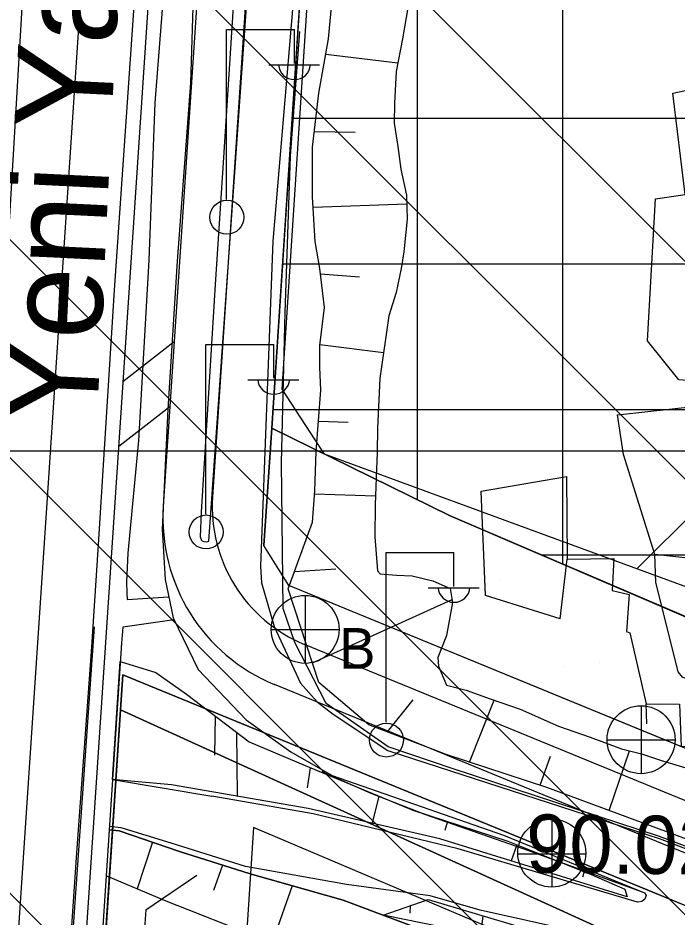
# Model space of a CAD drawing. Extents: x 417995 to 421451, y 4454518 to 4458015.
# Drawn here: x 420337.6 to 420405.5, y 4456858.9 to 4456951.5 of the extents above; entities that cross this region are included whole.
import ezdxf

# ---------------------------------------------------------------- set-up
doc = ezdxf.new("R2010")
doc.units = 0
for name, color, linetype in [('ADAKENARI', 7, 'Continuous'), ('Hid_Dere_Sulu_Yat_Gen', 7, 'Continuous'), ('KALDIRIM_FAT', 7, 'Continuous'), ('PL_AYA_PARK_DINLENME', 7, 'Continuous'), ('PL_K_K_D_K_C_A', 7, 'Continuous'), ('PL_TA_K_DERE', 7, 'Continuous'), ('PL_TİCARET', 7, 'Continuous'), ('S_Elektrik_Diregi', 7, 'Continuous'), ('S_Rogar_Kapagi', 7, 'Continuous'), ('S_Rogar_Kapagi_Buski', 7, 'Continuous'), ('Sev_Sevalti', 7, 'Continuous'), ('Sev_Sevustu', 7, 'Continuous'), ('Sev_Tarama', 7, 'Continuous'), ('Sinir_Cit_bir_taraf', 7, 'Continuous'), ('Sinir_Duvar_tek_tarafa_ait', 7, 'Continuous'), ('Sinir_Ist_Duvari', 7, 'Continuous'), ('Sinir_Parmaklik_bir_taraf', 7, 'Continuous'), ('Sinir_Tel_bir_taraf', 7, 'Continuous'), ('SN_TR_SIVILASMA', 7, 'Continuous'), ('SN_TR_TASKIN', 7, 'Continuous'), ('TR_KONUTDISIKCA', 7, 'Continuous'), ('TRFAT_PARKALANI', 7, 'Continuous'), ('TRFAT_TİCARET', 7, 'Continuous'), ('Y_Cadde_Yol', 7, 'Continuous'), ('Y_Yol_Kotu', 7, 'Continuous'), ('Yol_Kaldirim_kenari_bordurtasi', 7, 'Continuous'), ('Yol_Kop_Viyaduk', 7, 'Continuous'), ('Yol_Sose', 7, 'Continuous')]:
    doc.layers.add(name, color=color, linetype=linetype)

msp = doc.modelspace()

# ---------------------------------------------------------------- linework, layer by layer
at = {"layer": 'ADAKENARI'}
for p, q in [((420363.729, 4456909.226), (420367.595, 4456968.085)), ((420363.729, 4456909.226), (420362.904, 4456897.156)), ((420382.122, 4456900.216), (420363.729, 4456909.226)), ((420408.294, 4456888.983), (420382.122, 4456900.216)), ((420365.474, 4456893.024), (420362.904, 4456897.156)), ((420413.843, 4456873.171), (420365.474, 4456893.024)), ((420348.388, 4456883.823), (420348.148, 4456880.222)), ((420403.736, 4456861.105), (420348.388, 4456883.823)), ((420348.148, 4456880.222), (420343.747, 4456814.103)), ((420452.948, 4456832.51), (420348.148, 4456880.222)), ((420350.746, 4456859.605), (420355.989, 4456863.192)), ((420434.913, 4456848.308), (420403.736, 4456861.105)), ((420350.746, 4456859.605), (420348.779, 4456829.327))]:
    msp.add_line(p, q, dxfattribs=at)
at = {"layer": 'Hid_Dere_Sulu_Yat_Gen'}
msp.add_lwpolyline([(420553.89, 4456882.947), (420524.346, 4456863.85), (420500.525, 4456849.517), (420484.951, 4456840.47), (420476.531, 4456836.968), (420463.864, 4456833.183), (420450.646, 4456831.57), (420438.566, 4456831.344), (420426.726, 4456832.979), (420411.738, 4456837.117), (420392.949, 4456844.284), (420372.531, 4456852.73), (420352.681, 4456860.567), (420346.665, 4456863.097)], dxfattribs=at)
at = {"layer": 'KALDIRIM_FAT'}
for p, q in [((420370.124, 4457345.917), (420299.038, 4456277.891)), ((420377.108, 4457345.448), (420312.526, 4456375.14)), ((420382.097, 4457345.113), (420352.552, 4456901.212)), ((420387.086, 4457344.778), (420357.625, 4456902.155)), ((420348.396, 4456914.061), (420353.679, 4456918.155)), ((420347.952, 4456907.392), (420353.235, 4456911.486)), ((420409.739, 4456869.45), (420367.103, 4456886.95)), ((420404.004, 4456866.4), (420364.023, 4456882.81)), ((420436.812, 4456852.933), (420404.004, 4456866.4))]:
    msp.add_line(p, q, dxfattribs=at)
for centre, radius in [((420372.926, 4456901.136), 15.334), ((420371.07, 4456899.979), 18.559)]:
    msp.add_arc(centre, radius, 176.19209, 247.68394, dxfattribs=at)
at = {"layer": 'PL_AYA_PARK_DINLENME'}
msp.add_lwpolyline([(420553.137, 4456904.063), (420516.113, 4456881.288), (420459.563, 4456846.501), (420453.971, 4456843.061), (420425.802, 4456840.945), (420361.858, 4456868.093), (420361.067, 4456855.946), (420368.763, 4456852.38), (420381.821, 4456853.567), (420388.943, 4456846.444), (420391.317, 4456839.915), (420412.553, 4456824.242), (420415.474, 4456822.316), (420418.581, 4456820.709), (420421.841, 4456819.44), (420425.217, 4456818.522), (420428.671, 4456817.965), (420432.165, 4456817.777), (420435.658, 4456817.959), (420439.113, 4456818.508), (420442.491, 4456819.42), (420445.754, 4456820.683), (420448.865, 4456822.283), (420630.947, 4456928.498)], dxfattribs=at)
for points in [[(420417.035, 4456885.659), (420481.909, 4456866.172), (420479.176, 4456864.622), (420475.612, 4456862.81), (420471.899, 4456861.327), (420468.067, 4456860.186), (420464.148, 4456859.396), (420460.173, 4456858.963), (420456.176, 4456858.892), (420452.188, 4456859.182), (420448.243, 4456859.831), (420444.373, 4456860.835), (420440.609, 4456862.184), (420413.843, 4456873.171), (420365.474, 4456893.024), (420362.904, 4456897.156), (420363.729, 4456909.226), (420382.122, 4456900.216), (420408.294, 4456888.983)], [(420452.948, 4456832.51), (420348.148, 4456880.222), (420348.388, 4456883.823), (420403.736, 4456861.105), (420434.913, 4456848.308), (420439.49, 4456846.646), (420444.188, 4456845.365), (420448.975, 4456844.476), (420453.819, 4456843.983), (420458.687, 4456843.889), (420463.546, 4456844.197), (420468.364, 4456844.902), (420473.107, 4456846.001), (420477.744, 4456847.487), (420482.243, 4456849.348), (420486.574, 4456851.573)]]:
    msp.add_lwpolyline(points, close=True, dxfattribs=at)
at = {"layer": 'PL_K_K_D_K_C_A'}
msp.add_lwpolyline([(420581.229, 4457039.115), (420626.236, 4456963.119), (420522.274, 4456899.166), (420519.766, 4456897.722), (420517.18, 4456896.426), (420514.523, 4456895.281), (420511.804, 4456894.292), (420509.032, 4456893.461), (420506.217, 4456892.793), (420503.368, 4456892.288), (420500.494, 4456891.949), (420441.512, 4456886.716), (420437.889, 4456886.495), (420434.26, 4456886.473), (420430.635, 4456886.651), (420427.025, 4456887.028), (420423.441, 4456887.603), (420419.895, 4456888.374), (420416.396, 4456889.338), (420412.955, 4456890.494), (420369.168, 4456906.552), (420364.799, 4456913.263), (420392.991, 4457346.269)], dxfattribs=at)
at = {"layer": 'PL_TA_K_DERE'}
msp.add_lwpolyline([(420859.034, 4456525.74), (420905.427, 4456453.119), (420983.888, 4456314.841), (420929.964, 4456284.244), (420852.304, 4456421.109), (420808.535, 4456489.624), (420758.351, 4456552.552), (420701.864, 4456609.89), (420639.693, 4456661.01), (420572.513, 4456705.355), (420500.975, 4456742.521), (420343.747, 4456814.103), (420348.148, 4456880.222), (420452.948, 4456832.51), (420528.13, 4456798.281), (420603.968, 4456758.881), (420676.56, 4456710.964), (420743.751, 4456655.717), (420804.798, 4456593.749)], close=True, dxfattribs=at)
at = {"layer": 'PL_TİCARET'}
msp.add_lwpolyline([(420380, 4457156.74), (420378.744, 4457137.644), (420375.55, 4457089.06), (420372.29, 4457039.592), (420367.595, 4456968.085), (420363.729, 4456909.226), (420382.122, 4456900.216), (420408.294, 4456888.983), (420417.035, 4456885.659), (420481.909, 4456866.172), (420546.576, 4456902.834), (420552.629, 4456907.071), (420540.504, 4457053.984), (420497.712, 4457048.821), (420443.25, 4457042.25), (420445.003, 4457057.772), (420447.021, 4457091.146), (420449.659, 4457134.767), (420450.951, 4457156.137)], dxfattribs=at)
at = {"layer": 'S_Elektrik_Diregi'}
for p, q in [((420359.069, 4456932.801), (420359.069, 4456950.301)), ((420359.069, 4456950.301), (420366.069, 4456950.301)), ((420366.069, 4456946.801), (420366.069, 4456950.301)), ((420363.409, 4456946.661), (420368.659, 4456946.661)), ((420356.929, 4456900.375), (420356.929, 4456917.875)), ((420356.929, 4456917.875), (420363.929, 4456917.875)), ((420363.929, 4456914.375), (420363.929, 4456917.875)), ((420361.269, 4456914.235), (420366.519, 4456914.235)), ((420375.499, 4456878.937), (420375.499, 4456896.437)), ((420375.499, 4456896.437), (420382.499, 4456896.437)), ((420382.499, 4456892.937), (420382.499, 4456896.437)), ((420379.839, 4456892.797), (420385.089, 4456892.797))]:
    msp.add_line(p, q, dxfattribs=at)
for centre in [(420359.105, 4456930.966), (420356.965, 4456898.54), (420375.535, 4456877.102)]:
    msp.add_circle(centre, 1.75, dxfattribs=at)
for centre in [(420366.069, 4456946.814), (420363.93, 4456914.388), (420382.5, 4456892.95)]:
    msp.add_arc(centre, 1.658, 184.83843, 355.14641, dxfattribs=at)
at = {"layer": 'S_Rogar_Kapagi'}
for p, q in [((420392.634, 4456861.926), (420392.634, 4456868.926)), ((420389.064, 4456865.391), (420396.064, 4456865.391))]:
    msp.add_line(p, q, dxfattribs=at)
msp.add_circle((420392.581, 4456865.454), 3.5, dxfattribs=at)
at = {"layer": 'S_Rogar_Kapagi_Buski'}
for p, q in [((420367.165, 4456892.004), (420367.165, 4456885.004)), ((420363.665, 4456888.504), (420370.665, 4456888.504)), ((420401.784, 4456880.634), (420401.784, 4456873.634)), ((420398.284, 4456877.134), (420405.284, 4456877.134))]:
    msp.add_line(p, q, dxfattribs=at)
for centre in [(420367.165, 4456888.504), (420401.784, 4456877.134)]:
    msp.add_circle(centre, 3.5, dxfattribs=at)
at = {"layer": 'Sev_Sevalti'}
for points in [[(420377.942, 4456953.798), (420377.209, 4456949.37), (420376.542, 4456945.982), (420376.369, 4456942.725), (420376.346, 4456940.671), (420376.702, 4456938.258), (420377.031, 4456935.927), (420377.603, 4456933.237), (420377.685, 4456930.772), (420377.346, 4456927.407), (420377.054, 4456925.685), (420376.561, 4456923.226), (420375.796, 4456920.824), (420374.848, 4456914.344), (420374.627, 4456909.253), (420374.599, 4456906.734), (420374.487, 4456904.107), (420374.375, 4456901.342), (420374.337, 4456898.029), (420374.627, 4456894.521), (420374.897, 4456894.217), (420376.564, 4456894.089), (420378.204, 4456894.017), (420380.332, 4456893.501), (420382.102, 4456892.716), (420382.359, 4456891.262), (420381.747, 4456887.873), (420380.846, 4456885.609), (420380.891, 4456884.705), (420381.717, 4456882.752), (420383.763, 4456882.237), (420386.215, 4456881.362), (420389.321, 4456880.288), (420393.268, 4456878.521), (420396.538, 4456877.39), (420399.78, 4456876.205), (420401.826, 4456875.69), (420404.006, 4456874.955), (420408.695, 4456873.563)], [(420553.89, 4456882.947), (420524.346, 4456863.85), (420500.525, 4456849.517), (420484.951, 4456840.47), (420476.531, 4456836.968), (420463.864, 4456833.183), (420450.646, 4456831.57), (420438.566, 4456831.344), (420426.726, 4456832.979), (420411.738, 4456837.117), (420392.949, 4456844.284), (420372.531, 4456852.73), (420352.681, 4456860.567), (420346.665, 4456863.097)], [(420400.337, 4456860.954), (420381.045, 4456866.928), (420367.475, 4456870.039), (420353.406, 4456872.481), (420347.32, 4456873.048)], [(420346.979, 4456867.86), (420346.665, 4456863.097)], [(420502.746, 4456860.332), (420492.081, 4456854.647), (420480.484, 4456848.752), (420469.499, 4456843.808), (420454.633, 4456841.204), (420437.046, 4456842.076), (420418.962, 4456844.978), (420398.658, 4456852.172), (420385.841, 4456856.905), (420375.219, 4456859.042)]]:
    msp.add_lwpolyline(points, dxfattribs=at)
at = {"layer": 'Sev_Sevustu'}
for points in [[(420408.712, 4456866.079), (420392.067, 4456872.227), (420381.71, 4456875.625), (420373.729, 4456878.668), (420368.58, 4456883.022), (420365.432, 4456892.668), (420367.916, 4456899.542), (420368.172, 4456902.797), (420368.299, 4456906.822), (420368.78, 4456913.169), (420368.67, 4456915.526), (420368.667, 4456917.771), (420369.176, 4456921.681), (420368.674, 4456925.685), (420368.185, 4456928.483), (420367.935, 4456933.059), (420367.938, 4456938.18), (420368.575, 4456943.759), (420369.567, 4456949.362), (420370.219, 4456956.283)], [(420347.32, 4456873.048), (420348.12, 4456885.204), (420351.766, 4456884.044), (420354.936, 4456881.824), (420361.407, 4456876.917), (420367.159, 4456874.461), (420378.276, 4456869.858), (420388.047, 4456866.67), (420396.649, 4456863.235), (420400.1, 4456861.722), (420400.337, 4456860.954)], [(420346.979, 4456867.86), (420347.989, 4456867.732), (420354.222, 4456865.613), (420361.492, 4456863.319), (420371.079, 4456860.59), (420382.154, 4456856.449), (420396.161, 4456850.691), (420405.954, 4456846.837), (420414.823, 4456843.322), (420423.592, 4456840.738), (420430.38, 4456839.38), (420436.74, 4456838.792), (420443.927, 4456838.851), (420451.389, 4456839.1), (420464.859, 4456841.527), (420471.494, 4456843.507), (420486.351, 4456850.242), (420504.702, 4456861.536), (420518.951, 4456870.083)], [(420375.219, 4456859.042), (420379.83, 4456860.665), (420391.145, 4456857.286), (420405.185, 4456853.056), (420419.225, 4456848.772), (420426.599, 4456847.79), (420431.053, 4456847.304), (420437.201, 4456846.69), (420446.183, 4456845.143), (420453.887, 4456844.239), (420458.893, 4456844.268), (420467.947, 4456846.635), (420469.749, 4456847.528), (420478.302, 4456850.363), (420487.827, 4456854.582), (420494.808, 4456858.5), (420502.746, 4456860.332)]]:
    msp.add_lwpolyline(points, dxfattribs=at)
at = {"layer": 'Sev_Tarama'}
for p, q in [((420369.284, 4456947.763), (420376.717, 4456946.869)), ((420368.122, 4456939.793), (420372.309, 4456939.722)), ((420367.993, 4456932.011), (420377.633, 4456932.346)), ((420368.744, 4456925.124), (420372.783, 4456924.825)), ((420368.676, 4456917.842), (420375.242, 4456917.04)), ((420368.537, 4456909.968), (420371.593, 4456909.86)), ((420368.145, 4456902.457), (420374.412, 4456902.266)), ((420366.084, 4456894.47), (420370.334, 4456894.758)), ((420367.916, 4456885.056), (420382.304, 4456891.574)), ((420375.663, 4456877.93), (420378.313, 4456881.232)), ((420384.118, 4456874.835), (420386.658, 4456881.209)), ((420357.909, 4456879.57), (420357.84, 4456875.531)), ((420360.099, 4456877.908), (420360.149, 4456871.31)), ((420398.495, 4456869.853), (420400.604, 4456875.998)), ((420391.368, 4456872.456), (420392.46, 4456875.439)), ((420367.688, 4456874.242), (420367.36, 4456872.179)), ((420374.76, 4456871.314), (420374.073, 4456868.526)), ((420381.843, 4456868.694), (420381.557, 4456867.776)), ((420351.424, 4456866.564), (420349.854, 4456861.756)), ((420388.98, 4456866.298), (420388.386, 4456864.655)), ((420358.646, 4456864.217), (420357.706, 4456861.586)), ((420395.929, 4456863.522), (420395.747, 4456862.977)), ((420365.814, 4456862.089), (420363.762, 4456856.192)), ((420378.003, 4456860.022), (420377.943, 4456859.264)), ((420385.475, 4456858.98), (420385.229, 4456857.028))]:
    msp.add_line(p, q, dxfattribs=at)
at = {"layer": 'Sinir_Cit_bir_taraf'}
for points in [[(420408.779, 4456895.595), (420403.205, 4456896.203), (420399.955, 4456906.508), (420399.344, 4456910.595), (420410.3, 4456911.818), (420411.361, 4456909.257)], [(420393.452, 4456889.6), (420385.735, 4456891.984), (420385.308, 4456902.752), (420394.081, 4456904.274), (420394.15, 4456895.728), (420398.966, 4456895.813), (420398.792, 4456892.501), (420400.566, 4456892.098), (420400.278, 4456888.294), (420400.632, 4456888.154), (420402.304, 4456880.837)], [(420393.452, 4456889.6), (420394.15, 4456895.728)], [(420414.71, 4456883.59), (420414.767, 4456881.288), (420413.204, 4456881.059), (420412.322, 4456885.424), (420410.65, 4456885.141), (420410.444, 4456883.883), (420408.411, 4456883.247), (420406.633, 4456883.348), (420406.034, 4456883.574), (420405.602, 4456884.127), (420403.297, 4456893.385), (420403.205, 4456896.203)]]:
    msp.add_lwpolyline(points, dxfattribs=at)
at = {"layer": 'Sinir_Duvar_tek_tarafa_ait'}
msp.add_lwpolyline([(420402.363, 4456878.782), (420402.304, 4456880.837), (420405.751, 4456880.8), (420405.921, 4456876.443), (420419.583, 4456877.365), (420419.876, 4456874.185)], dxfattribs=at)
at = {"layer": 'Sinir_Ist_Duvari'}
msp.add_lwpolyline([(420561.535, 4456898.244), (420537.291, 4456882.827), (420527.659, 4456876.665), (420518.951, 4456870.083), (420504.702, 4456861.536), (420486.351, 4456850.242), (420471.494, 4456843.507), (420464.859, 4456841.527), (420451.389, 4456839.1), (420443.927, 4456838.851), (420436.74, 4456838.792), (420430.38, 4456839.38), (420423.592, 4456840.738), (420414.823, 4456843.322), (420405.954, 4456846.837), (420396.161, 4456850.691), (420382.154, 4456856.449), (420371.079, 4456860.59), (420361.492, 4456863.319), (420354.222, 4456865.613), (420347.989, 4456867.732), (420346.979, 4456867.86)], dxfattribs=at)
at = {"layer": 'Sinir_Parmaklik_bir_taraf'}
for points in [[(420423.294, 4456859.835), (420403.673, 4456867.147), (420382.321, 4456874.156), (420375.713, 4456876.391), (420369.342, 4456880.862), (420366.106, 4456887.16), (420364.916, 4456890.646), (420364.728, 4456905.664), (420365.12, 4456921.14), (420365.655, 4456937.27), (420366.618, 4456950.115)], [(420345.43, 4456888.775), (420342.053, 4456840.761), (420339.451, 4456803.372), (420338.715, 4456786.379)], [(420401.924, 4456861.421), (420389.734, 4456865.851), (420379.504, 4456869.421), (420373.954, 4456871.591), (420368.924, 4456873.831)]]:
    msp.add_lwpolyline(points, dxfattribs=at)
at = {"layer": 'Sinir_Tel_bir_taraf'}
msp.add_lwpolyline([(420414.206, 4456914.386), (420411.654, 4456913.647), (420407.473, 4456914.076), (420405.669, 4456914.205), (420402.459, 4456918.238), (420403.279, 4456932.879), (420406.32, 4456933.311), (420405.042, 4456943.758), (420408.787, 4456944.536)], dxfattribs=at)
at = {"layer": 'SN_TR_SIVILASMA'}
for p, q in [((421277.42, 4456055.312), (419975.727, 4457357.006)), ((421277.189, 4456033.093), (419969.646, 4457340.635)), ((421276.725, 4455988.655), (419957.486, 4457307.895)), ((421276.493, 4455966.436), (419971.974, 4457270.956)), ((421276.03, 4455921.999), (420004.046, 4457193.982))]:
    msp.add_line(p, q, dxfattribs=at)
at = {"layer": 'SN_TR_TASKIN'}
msp.add_line((420332.431, 4456906.904), (420432.431, 4456906.904), dxfattribs=at)
at = {"layer": 'TR_KONUTDISIKCA'}
msp.add_line((420401.357, 4456894.747), (420561.676, 4457055.066), dxfattribs=at)
at = {"layer": 'TRFAT_PARKALANI'}
for p, q in [((420365.806, 4456900.02), (420365.806, 4456900.02)), ((420387.238, 4456893.645), (420387.238, 4456893.645)), ((420372.466, 4456891.041), (420372.466, 4456891.041)), ((420373.104, 4456890.766), (420373.104, 4456890.766)), ((420383.544, 4456886.211), (420383.544, 4456886.211)), ((420393.899, 4456884.665), (420393.899, 4456884.665)), ((420397.45, 4456885.087), (420397.45, 4456885.087)), ((420365.822, 4456876.243), (420365.822, 4456876.243)), ((420393.915, 4456860.888), (420393.915, 4456860.888))]:
    msp.add_line(p, q, dxfattribs=at)
at = {"layer": 'TRFAT_TİCARET'}
for p, q in [((420393.729, 4456895.234), (420393.729, 4457349.176)), ((420378.729, 4456901.878), (420378.729, 4457137.41)), ((420365.827, 4456941.172), (420549.815, 4456941.172)), ((420364.842, 4456926.172), (420551.053, 4456926.172)), ((420363.857, 4456911.172), (420552.291, 4456911.172)), ((420391.544, 4456896.172), (420534.825, 4456896.172))]:
    msp.add_line(p, q, dxfattribs=at)
at = {"layer": 'Yol_Kaldirim_kenari_bordurtasi'}
for points in [[(420354.277, 4456976.032), (420353.223, 4456962.453), (420351.665, 4456942.754), (420351.046, 4456926.545), (420349.992, 4456907.961), (420348.906, 4456896.352), (420348.763, 4456893.4), (420348.778, 4456892.224), (420348.825, 4456891.594), (420353.106, 4456891.86)], [(420353.672, 4456889.471), (420348.391, 4456888.736), (420348.217, 4456886.68)]]:
    msp.add_lwpolyline(points, dxfattribs=at)
at = {"layer": 'Yol_Kop_Viyaduk'}
msp.add_lwpolyline([(420348.243, 4456887.076), (420341.661, 4456787.059)], dxfattribs=at)
at = {"layer": 'Yol_Sose'}
for points in [[(420353.988, 4457193.121), (420352.331, 4457169.494), (420349.984, 4457135.46), (420348.339, 4457110.411), (420346.789, 4457086.565), (420344.832, 4457058.048), (420342.555, 4457022.974), (420340.638, 4456993.172), (420338.744, 4456965.447), (420336.694, 4456931.055), (420334.55, 4456900.49), (420333.643, 4456890.249), (420331.089, 4456857.201), (420329.597, 4456833.655), (420328.107, 4456810.272), (420327.414, 4456799.591), (420326.651, 4456782.597)], [(420369.669, 4456982.886), (420368.68, 4456982.35), (420368.173, 4456980.99), (420367.763, 4456978.426), (420366.962, 4456965.373), (420363.82, 4456928.52), (420362.572, 4456895.034), (420362.662, 4456893.284), (420363.977, 4456888.788), (420366.696, 4456882.966), (420368.422, 4456881.034), (420370.045, 4456879.759), (420375.682, 4456876.036), (420403.753, 4456866.928), (420423.814, 4456859.274), (420439, 4456855.063), (420450.83, 4456853.457), (420466.192, 4456855.255), (420475.448, 4456857.831), (420497.519, 4456867.976)], [(420354.74, 4456975.77), (420353.952, 4456976.216), (420352.589, 4456976.422), (420352.125, 4456976.482), (420351.686, 4456976.378), (420351.162, 4456975.891), (420350.654, 4456974.474), (420349.702, 4456955.26), (420347.488, 4456923.451), (420345.796, 4456896.696), (420345.138, 4456886.722), (420343.589, 4456865.489), (420342.019, 4456842.343)], [(420354.74, 4456975.77), (420355.38, 4456974.368), (420355.826, 4456960.468), (420355.351, 4456944.827), (420353.97, 4456926.461), (420353.007, 4456911.208), (420352.432, 4456898.824), (420352.729, 4456893.651), (420353.56, 4456889.703), (420356.151, 4456884.368), (420361.094, 4456879.171), (420365.703, 4456875.893), (420369.939, 4456873.44), (420387.606, 4456867.284), (420402.133, 4456861.353), (420402.294, 4456861.078), (420402.181, 4456860.696), (420401.85, 4456860.454), (420401.412, 4456860.404), (420382.945, 4456865.885), (420367.982, 4456869.495), (420357.535, 4456871.305)], [(420361.564, 4456968.012), (420361.181, 4456967.961), (420360.905, 4456967.718), (420360.68, 4456967.119), (420359.921, 4456955.398), (420358.761, 4456937.119), (420357.904, 4456924.032), (420356.468, 4456900.589), (420356.357, 4456898.048), (420356.464, 4456897.773), (420356.463, 4456897.719), (420356.571, 4456897.635), (420356.734, 4456897.552), (420357.007, 4456897.521), (420357.227, 4456897.601), (420362.059, 4456965.846), (420362.158, 4456967.349), (420362.052, 4456967.678), (420361.972, 4456967.816), (420361.564, 4456968.012)], [(420347.32, 4456873.048), (420357.535, 4456871.305)], [(420466.626, 4456847.232), (420459.839, 4456845.856), (420454.595, 4456845.721), (420446.739, 4456846.378), (420434.475, 4456848.45), (420414.669, 4456852.379), (420394.739, 4456857.457), (420385.206, 4456859.555), (420380.035, 4456861.031), (420371.42, 4456862.217), (420361.011, 4456864.077), (420353.366, 4456866.482), (420348.195, 4456868.068), (420347, 4456868.187)]]:
    msp.add_lwpolyline(points, dxfattribs=at)

# ---------------------------------------------------------------- texts
at = {"layer": 'S_Rogar_Kapagi_Buski'}
msp.add_text('B', height=4.2, dxfattribs=at).set_placement((420370.665, 4456884.439))
at = {"layer": 'Y_Cadde_Yol'}
msp.add_text('Yeni Yalova Yolu Caddesi', height=10, rotation=87.19514, dxfattribs=at).set_placement((420345.68, 4456909.302))
at = {"layer": 'Y_Yol_Kotu'}
msp.add_text('90.02', height=6, rotation=359.3592, dxfattribs=at).set_placement((420389.9, 4456863.452))

doc.saveas('drawing.dxf')
